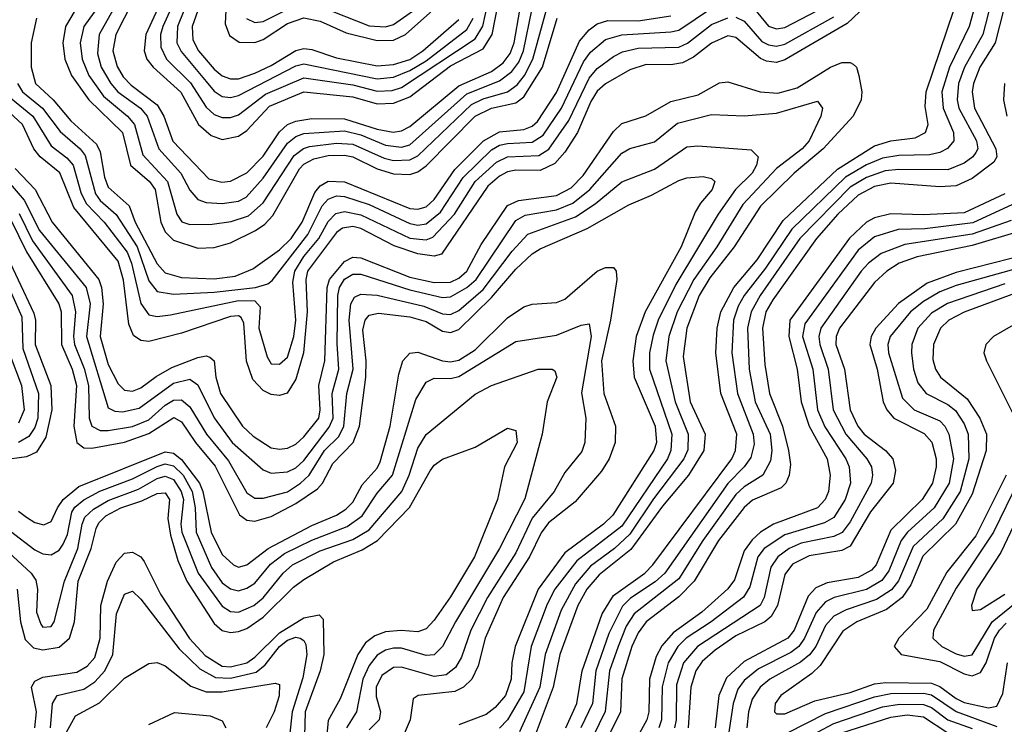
# Model space of a CAD drawing. Header units: inches. Extents: x 501365 to 657855, y 482276 to 547543.
# Tile 727 of 957: x 601893 to 604308, y 526219 to 527947. Entities that reach past the tile are written whole.
import ezdxf

# ---------------------------------------------------------------- set-up
doc = ezdxf.new("R2010")
doc.units = ezdxf.units.IN
doc.header["$MEASUREMENT"] = 0
doc.layers.add('A6502', color=7, linetype='Continuous')

msp = doc.modelspace()

# ---------------------------------------------------------------- linework, layer by layer
at = {"layer": 'A6502', "color": 5}
for points, elevation in [([(604090, 528095.7), (603922.8, 527937.2), (603770, 527847.9), (603750, 527841.6), (603724.9, 527844.9), (603710, 527851.5), (603650, 527903), (603630, 527906.8), (603590, 527889.1), (603545.6, 527854.4), (603519.3, 527840.7), (603490, 527836), (603430, 527836.4), (603390, 527824), (603330, 527789.3), (603310, 527771.8), (603294.2, 527745.8), (603261.4, 527670), (603230, 527622.2), (603205.6, 527594.4), (603170, 527576.9), (603110, 527577.6), (603090, 527573.4), (603070, 527563.1), (603041.3, 527538.7), (602928, 527372), (602910, 527366.5), (602870, 527372.4), (602811.8, 527391.8), (602730, 527434.8), (602710, 527439.8), (602684.7, 527435.3), (602670, 527424.5), (602598.6, 527330), (602594.6, 527310), (602598, 527230), (602588.8, 527130), (602570, 527065), (602549.1, 527030.9), (602530, 527025.4), (602510, 527027.8), (602490, 527037.2), (602464.8, 527064.8), (602449.2, 527109.2), (602442.5, 527202.5), (602436.5, 527216.5), (602430, 527220.5), (602410, 527218.7), (602290, 527177.7), (602210, 527158), (602190, 527159.8), (602172, 527172), (602160.3, 527200.3), (602147.8, 527307.8), (602134.5, 527354.5), (602025.8, 527485.8), (601991.5, 527571.5), (601943.5, 527610), (601927.9, 527630), (601899.7, 527690), (601833.5, 527750)], 3120), ([(602328, 528050), (602280, 527930), (602278.6, 527890), (602288.7, 527868.7), (602350, 527795.1), (602370, 527771.8), (602390, 527758.3), (602410, 527755.6), (602430, 527761.1), (602570, 527833.2), (602590, 527838.6), (602770, 527802), (602810, 527806.1), (602850, 527821.9), (602890, 527846.1), (602990, 527923), (603005.3, 527950)], 3360), ([(602356.5, 528043.5), (602315.8, 527930), (602317.6, 527897.6), (602331.8, 527870), (602370, 527825.2), (602390, 527809.3), (602410, 527801.4), (602430, 527801.7), (602470, 527815.6), (602510, 527834.3), (602570, 527871.2), (602590, 527876.1), (602610, 527873.9), (602670, 527853.4), (602770, 527833.2), (602810, 527836.6), (602850, 527848.7), (602882.3, 527870), (602970, 527947)], 3380), ([(602189.1, 528030), (602128.6, 527910), (602121.5, 527870), (602132, 527832), (602146.9, 527806.9), (602166.3, 527786.3), (602230, 527738.1), (602246.2, 527710), (602269, 527649), (602356.7, 527556.7), (602388.5, 527548.5), (602410, 527550.9), (602450, 527571.1), (602490, 527612.2), (602530, 527672), (602550, 527689.6), (602570, 527698.2), (602610, 527704.5), (602690, 527703.4), (602770, 527678), (602809.2, 527670.8), (602830, 527674), (602850, 527684.5), (602970, 527784.3), (603050, 527819.5), (603079.3, 527840.7), (603095.9, 527864.1), (603106, 527890), (603119.8, 527970)], 3280), ([(602256.9, 528030), (602202.4, 527910), (602197.9, 527870), (602205.2, 527850), (602220.4, 527830), (602288.6, 527768.6), (602331.5, 527690), (602363, 527663), (602390, 527653.3), (602430, 527661.4), (602450, 527674.9), (602505.5, 527734.5), (602590, 527769.4), (602710, 527757.5), (602770, 527740), (602810, 527741.8), (602850, 527757.7), (602950, 527833.9), (603030, 527875.5), (603052.1, 527910), (603067.7, 527990)], 3320), ([(602289.2, 528030), (602244.4, 527930), (602238.7, 527910), (602239.2, 527879.2), (602253.4, 527850), (602311.7, 527791.7), (602350, 527732.4), (602370, 527714.6), (602390, 527706.5), (602410, 527706.6), (602430, 527713.4), (602496.3, 527763.7), (602590, 527803.7), (602710, 527787.3), (602770, 527771.1), (602806.9, 527773.1), (602830, 527780.5), (603010, 527899.4), (603028.9, 527931.1), (603046.3, 528010)], 3340), ([(604250.1, 528030.1), (604222.4, 527930), (604173.8, 527830), (604155.5, 527770), (604158.3, 527730), (604184.1, 527670), (604184.5, 527650), (604168.9, 527631.1), (604150, 527621.1), (604125, 527615), (604050, 527613.5), (604010, 527607.3), (603970, 527590.5), (603919.2, 527560.8), (603786.9, 527433.1), (603722.9, 527337.1), (603670, 527270), (603655.7, 527244.3), (603644.3, 527210), (603640.1, 527130), (603653.6, 527030), (603692.2, 526930), (603694.4, 526905.6), (603686.5, 526873.5), (603670.1, 526850), (603630, 526809.7), (603476, 526590), (603452, 526568), (603391.6, 526528.4), (603371.5, 526508.5), (603338.5, 526441.5), (603306.3, 526350), (603297.9, 526270), (603269.3, 526210)], 3140), ([(602107.8, 528010), (602050.4, 527929.6), (602041.6, 527890), (602046.1, 527850), (602062.8, 527810), (602098.9, 527758.9), (602157, 527710), (602174.2, 527690), (602195.4, 527615.4), (602255.8, 527550), (602278.2, 527470), (602290.9, 527450.9), (602310, 527444.5), (602365.5, 527445.5), (602412.1, 527452.1), (602454.3, 527465.7), (602490, 527497.9), (602566.3, 527613.7), (602589.2, 527630.8), (602604, 527636), (602670, 527644.3), (602710, 527641.1), (602787, 527607), (602810, 527601.7), (602850, 527603), (602870, 527612.7), (603001.4, 527738.6), (603030, 527753), (603090, 527770), (603113.1, 527786.9), (603131.3, 527810), (603152, 527850), (603185.8, 527974.2)], 3240), ([(602143.7, 528010), (602087.5, 527910), (602083.8, 527863.8), (602093.2, 527830), (602116.7, 527790), (602133.3, 527770), (602188.9, 527730), (602206, 527710), (602234.4, 527630), (602287.9, 527570), (602310, 527528.6), (602330, 527506), (602350, 527498.7), (602390, 527495.9), (602430, 527501.9), (602448.3, 527511.7), (602490, 527558.1), (602550, 527643.5), (602570, 527660.3), (602590, 527667.9), (602690, 527674), (602730, 527664.1), (602790, 527638.8), (602830, 527634.4), (602850, 527640.2), (602990, 527764.5), (603070, 527796.6), (603100.5, 527819.5), (603117.1, 527842.9), (603129.1, 527870), (603149.4, 527970)], 3260), ([(603685.3, 527985.3), (603730, 527930.9), (603750, 527924.6), (603770, 527927.2), (603910, 528001.4)], 3160), ([(601887.3, 527790), (601899.9, 527770), (601948.7, 527730), (601992.2, 527672.2), (602041.2, 527630), (602053.7, 527613.7), (602079.3, 527519.3), (602090, 527503.5), (602129.2, 527469.2), (602181, 527390), (602210, 527306.5), (602230, 527280.6), (602270, 527273.5), (602370, 527278.7), (602471.2, 527290), (602501.3, 527298.7), (602512.7, 527307.3), (602599.9, 527420.1), (602635.1, 527490), (602650, 527507), (602670, 527514.4), (602690, 527513), (602750, 527493.8), (602850, 527446.6), (602870, 527443.2), (602890, 527446.2), (602925.6, 527474.4), (602980.6, 527559.4), (603050, 527627.7), (603070, 527639), (603090, 527643.4), (603150, 527646.1), (603176.8, 527663.2), (603222.5, 527730), (603276.3, 527843.7), (603293.2, 527866.8), (603330, 527898.1), (603370.1, 527909.9), (603490, 527916.5), (603510, 527921.3), (603590, 527974.9)], 3160), ([(602398.5, 527970), (602396.6, 527936.6), (602407.5, 527907.5), (602431.4, 527891.4), (602470, 527890.7), (602490, 527898.4), (602550, 527937.1), (602590, 527951.1), (602630, 527943), (602694.2, 527914.2), (602770, 527895.7), (602810, 527896.5), (602839.7, 527910), (602928.7, 527990)], 3420), ([(602449.2, 527949.2), (602470, 527939.6), (602490, 527942.1), (602562.1, 527978)], 3440), ([(602630, 527978.9), (602750, 527931.4), (602790, 527929.1), (602810, 527934.8), (602889.5, 527990.5)], 3440), ([(604276.6, 527990), (604255.9, 527910), (604211, 527830), (604196.2, 527790), (604192.7, 527750), (604197, 527730), (604240.5, 527650), (604243.4, 527630), (604238.8, 527621.2), (604231.4, 527610), (604210, 527594.5), (604170, 527578.2), (604050, 527579.6), (604015.9, 527575.9), (603970, 527559.8), (603930, 527535.9), (603806.9, 527410), (603709.6, 527270), (603687.2, 527230), (603678.5, 527190), (603682.8, 527090), (603697.4, 527010), (603734, 526930), (603738.5, 526890), (603735.2, 526864.8), (603716, 526830), (603670, 526801.4), (603650, 526782.4), (603568.8, 526670), (603510, 526575.9), (603400.8, 526490), (603380.7, 526459.3), (603360.8, 526410), (603340.2, 526350), (603329.4, 526250.6), (603300, 526190)], 3160), ([(604307, 527973), (604286, 527890), (604248.2, 527830), (604232.8, 527790), (604229.9, 527769.9), (604235.3, 527730), (604287.8, 527630), (604290, 527610), (604282.6, 527597.4), (604230, 527556.9), (604190, 527539.3), (604150, 527537.2), (604030, 527545.9), (603990, 527537.9), (603950, 527516.5), (603900.4, 527470), (603847.6, 527410), (603740.2, 527259.8), (603723.4, 527230), (603715.5, 527190), (603721, 527101), (603732.1, 527030), (603764.1, 526950), (603779.1, 526890), (603784, 526856), (603781, 526830), (603772.5, 526810), (603761.1, 526798.9), (603691.1, 526768.9), (603670, 526750.5), (603607.5, 526670), (603547.8, 526570), (603510, 526531.8), (603430, 526470), (603410, 526443.7), (603394.8, 526410), (603370.5, 526330.5), (603366.6, 526250), (603335.2, 526184.8)], 3180), ([(601870, 527755.2), (601924.9, 527710), (601970, 527637.5), (602008.2, 527608.2), (602024.2, 527590), (602042.9, 527522.9), (602055.9, 527495.9), (602099.9, 527450), (602156.3, 527376.3), (602167.2, 527350), (602190, 527250.7), (602210, 527222.9), (602230, 527219), (602263, 527223), (602430, 527258), (602470, 527257), (602482.7, 527242.7), (602480, 527190), (602500, 527120.1), (602510, 527103.1), (602530, 527102.4), (602550, 527119.2), (602565.4, 527170), (602570, 527210), (602563.2, 527303.2), (602568.1, 527330), (602590, 527366.4), (602626.6, 527410), (602650, 527451.6), (602668.9, 527471.1), (602690, 527476.3), (602730, 527468.2), (602850, 527411.1), (602890, 527406.5), (602906.7, 527413.3), (602959.5, 527470), (603010, 527549.8), (603062.6, 527597.4), (603090, 527610.5), (603166.4, 527613.6), (603191.1, 527628.9), (603240.5, 527699.5), (603290, 527803.5), (603310, 527827.3), (603350, 527856.1), (603372, 527868), (603410, 527876.6), (603510, 527879.3), (603531.1, 527888.9), (603590, 527934.5), (603630, 527951.2)], 3140), ([(601934.5, 527950), (601920.9, 527890), (601920.9, 527830), (601931.7, 527790), (601974.7, 527750), (602018.7, 527698.7), (602081.1, 527641.1), (602090, 527622.6), (602100.6, 527560.6), (602110, 527536.4), (602161.2, 527490), (602176.1, 527450), (602230, 527348.3), (602250, 527326.2), (602290, 527314.9), (602370, 527311.3), (602421.8, 527318.2), (602464.5, 527335.5), (602530, 527382.1), (602559.3, 527410), (602586.1, 527450), (602616.7, 527523.3), (602630, 527539.7), (602650, 527551.1), (602690, 527549.5), (602850, 527483.6), (602870, 527481.9), (602890, 527487.6), (602910, 527505.7), (602960.6, 527579.4), (603030.4, 527650), (603070, 527671.5), (603130, 527677.2), (603150, 527685.7), (603162.9, 527697.1), (603210, 527768.5), (603266.2, 527893.8), (603290, 527921.8), (603310, 527936.9), (603335.4, 527944.6), (603410, 527943.9), (603490, 527956.3)], 3180), ([(602029.2, 527970), (602005.2, 527930), (601998.7, 527890), (602003.9, 527850), (602019.9, 527810), (602062.8, 527750), (602145.3, 527670), (602165.1, 527590), (602211, 527550), (602225.4, 527530), (602239.2, 527450), (602250, 527426.3), (602270, 527406.2), (602330, 527386.6), (602370, 527387.7), (602410, 527399.8), (602471.8, 527430), (602494.6, 527445.4), (602513.8, 527466.2), (602579.3, 527580.7), (602590, 527592.3), (602614.2, 527605.8), (602650, 527613.5), (602690, 527614.6), (602710.5, 527610.5), (602770, 527581.2), (602810, 527568.4), (602850, 527566.7), (602870, 527573.8), (602890, 527588.5), (603010, 527710.2), (603050, 527730), (603110, 527742.4), (603130, 527757.6), (603175.5, 527830), (603211.9, 527950)], 3220), ([(603232.6, 526210), (603259.4, 526270), (603272.7, 526350), (603321.5, 526490), (603350, 526535.1), (603426.8, 526590), (603446.6, 526610), (603640.1, 526870), (603649.4, 526890), (603652.1, 526930), (603613.1, 527030), (603600.7, 527130), (603604.2, 527190), (603613.1, 527230), (603644.8, 527290), (603702.1, 527357.9), (603765.9, 527454.1), (603899.5, 527580.5), (603990, 527637.2), (604030, 527649.6), (604090, 527657.1), (604115.1, 527670), (604121.6, 527690), (604114, 527734), (604116.7, 527770), (604184.7, 527970)], 3120), ([(603650, 527953), (603670, 527942.9), (603713.4, 527893.4), (603730, 527884.7), (603750, 527882.1), (603770, 527886.8), (603890, 527953.5)], 3140), ([(601882.1, 527582.1), (601931.2, 527530), (601972.3, 527450), (602086.7, 527310), (602093.9, 527290), (602098, 527250), (602090.2, 527170), (602110, 527101.2), (602134.1, 527054.1), (602150, 527038.1), (602170, 527036), (602190, 527044.3), (602227.8, 527072.2), (602266.5, 527093.5), (602330, 527118.5), (602350, 527122.4), (602359.5, 527119.5), (602370, 527110), (602374, 527070), (602385.5, 527030), (602439.6, 526950), (602465.6, 526925.6), (602510, 526896.8), (602530, 526893.3), (602550, 526896.4), (602570, 526906.1), (602590, 526924.1), (602626.9, 526970), (602630.3, 526990), (602627, 527050), (602641.5, 527110), (602647.1, 527290), (602653, 527310), (602690, 527353.4), (602710, 527364.4), (602730, 527363.1), (602850, 527315.7), (602910, 527302.5), (602950, 527303.5), (602970, 527313.2), (602989.7, 527330.3), (603024.9, 527395.1), (603089.3, 527490.7), (603116.4, 527503.6), (603210, 527515.3), (603245.9, 527534.1), (603275.4, 527564.6), (603350, 527672.8), (603370, 527692.5), (603428.7, 527711.3), (603490, 527746.2), (603557.4, 527762.6), (603610, 527792.1), (603630, 527794.1), (603709.6, 527769.6), (603753.1, 527766.9), (603800, 527779.9), (603882.2, 527830), (603910, 527841.8), (603930, 527842.1), (603937.9, 527837.9), (603945.6, 527830), (603951.9, 527810), (603959.3, 527770), (603957.2, 527750), (603937.9, 527710), (603863.7, 527630), (603793.2, 527570), (603710.4, 527489.6), (603646, 527390), (603586.1, 527313.9), (603559.7, 527270), (603529.8, 527190), (603520.9, 527120.9), (603537.8, 527010), (603574.9, 526930), (603571.6, 526890), (603534, 526830), (603470, 526753.9), (603392.5, 526647.5), (603314.9, 526585.1), (603284.1, 526550), (603262.3, 526510), (603218, 526390), (603201.3, 526310), (603150, 526172.7)], 3080), ([(604309.3, 527790), (604306.6, 527750), (604314.7, 527710)], 3220), ([(601865, 527550), (601903.8, 527503.8), (601941.6, 527430), (602056.2, 527290), (602065.5, 527250), (602057.1, 527170), (602110, 526995.2), (602126.6, 526986.6), (602145.3, 526985.3), (602186.2, 526993.9), (602270, 527055.5), (602310, 527065.1), (602330, 527051.1), (602370, 526970.5), (602414.5, 526910), (602490, 526842.8), (602510, 526834.5), (602550, 526838.1), (602570, 526847.9), (602590, 526866.2), (602652.1, 526947.9), (602661.6, 526970), (602659.6, 527030), (602676.2, 527090), (602671.5, 527151.5), (602673.1, 527270), (602677.8, 527290), (602690, 527310.5), (602710, 527323.1), (602730, 527322.8), (602850, 527284), (602930, 527265.3), (602950, 527267.3), (602989.9, 527290.1), (603012.5, 527310), (603110, 527454), (603132.8, 527467.2), (603210, 527480.5), (603250, 527497.1), (603291.9, 527530), (603370, 527619.2), (603390, 527631.1), (603450, 527647.5), (603506.8, 527693.2), (603590, 527714.4), (603670, 527711.3), (603750, 527717.3), (603850, 527746.5), (603862.1, 527730), (603858.2, 527710), (603829.4, 527650), (603812.4, 527630), (603750, 527581.8), (603666.8, 527493.2), (603603, 527390), (603547.1, 527310), (603506.2, 527230), (603485.6, 527170), (603478.2, 527110), (603501.1, 527010), (603532.8, 526930), (603532, 526892), (603522.2, 526870), (603448.2, 526771.8), (603390, 526685.3), (603352.4, 526650), (603293, 526607), (603256.2, 526563.8), (603221.2, 526498.8), (603181.8, 526390), (603168.7, 526310), (603119.4, 526200.6)], 3060), ([(601891.6, 527471.6), (601924.1, 527404.1), (602021.8, 527270), (602030, 527230), (602024.7, 527170), (602027.6, 527150), (602051.2, 527091.2), (602062, 527050), (602063.2, 526970), (602069.9, 526949.9), (602090, 526939.8), (602110, 526939.3), (602170, 526948.8), (602210, 526965.8), (602250, 527001.5), (602270, 527013.4), (602290, 527014.8), (602310, 526997.1), (602350.9, 526930), (602404.8, 526864.8), (602450, 526786.6), (602470, 526773.7), (602490, 526773.3), (602550, 526789.4), (602582.1, 526810), (602602.8, 526830), (602641.1, 526890), (602675.5, 526924.5), (602687.9, 526950), (602695.4, 527030), (602710.8, 527090), (602700.9, 527210), (602705.2, 527250), (602714, 527266), (602730, 527274), (602770, 527271.2), (602884, 527244), (602930, 527225.4), (602950, 527223.8), (602970, 527233.8), (603030, 527285.5), (603101, 527379), (603139.6, 527420.4), (603256.6, 527463.4), (603304.9, 527495.1), (603370, 527549.4), (603450, 527580.5), (603530, 527634.8), (603557, 527637), (603687.3, 527627.3), (603704.6, 527610), (603700.5, 527590), (603689.8, 527570), (603649.3, 527530.7), (603606.2, 527470), (603502.5, 527297.5), (603459.6, 527210), (603446.7, 527173.4), (603438.4, 527130), (603437.9, 527090), (603492.9, 526930), (603490.7, 526890), (603481.9, 526870), (603370, 526705.2), (603259.9, 526620.1), (603205.8, 526550), (603186.7, 526513.3), (603147.8, 526410), (603130, 526298.8), (603090, 526230.3), (603070, 526209.7)], 3040), ([(601870, 527457.8), (601910, 527377.8), (601988.8, 527250), (601994.8, 527230), (601995.3, 527150), (602021.4, 527090), (602032.4, 527050), (602025.9, 526950), (602032.7, 526910), (602050, 526896.8), (602070, 526896.1), (602150, 526910.4), (602210, 526931.8), (602271.1, 526971.1), (602290, 526960.7), (602324.1, 526910), (602372.1, 526852.1), (602432.5, 526732.5), (602450, 526719.8), (602470, 526716.8), (602510, 526728.3), (602570, 526760), (602623.6, 526796.4), (602636.2, 526810), (602661.5, 526858.5), (602710.8, 526910), (602726.3, 526950), (602741.9, 527070), (602742.8, 527110), (602734.9, 527185.1), (602740.1, 527210), (602750, 527222.4), (602773, 527227), (602850, 527217.9), (602890, 527206.3), (602930, 527183), (602950, 527180), (602970, 527187.2), (603050, 527265.3), (603110, 527335.1), (603150, 527372.4), (603170, 527384.8), (603285, 527435), (603387.2, 527492.8), (603443.3, 527516.7), (603510, 527552.6), (603530, 527559), (603570, 527562.1), (603590, 527557.5), (603598, 527550), (603592, 527530), (603563.1, 527496.9), (603550, 527474.5), (603515.6, 527390), (603427.2, 527230), (603405.2, 527170), (603396.9, 527110), (603400.4, 527070), (603451.9, 526950), (603455, 526910), (603448.9, 526890), (603347.8, 526732.2), (603324.9, 526710), (603230, 526639.3), (603164.8, 526550), (603108.4, 526410), (603100.2, 526370), (603098.9, 526330), (603084.5, 526290), (603059.7, 526260.3), (603037.2, 526242.8), (602970, 526217.5)], 3020), ([(604310, 527519.5), (604210, 527473.3), (604110, 527468), (604030, 527471), (603990, 527461), (603970, 527450.2), (603929, 527411), (603782.3, 527210), (603779.8, 527170), (603800.2, 527090), (603810.4, 527010), (603830.1, 526950.2), (603873.7, 526870), (603881.4, 526830), (603877.5, 526790), (603868.9, 526770), (603850, 526750), (603742.6, 526710), (603710.1, 526690), (603690, 526671.6), (603670, 526644.6), (603646.5, 526573.5), (603630, 526550.9), (603566.3, 526493.7), (603496.4, 526443.6), (603468.6, 526411.4), (603454.6, 526385.4), (603437.8, 526330), (603436.1, 526250), (603431.3, 526230), (603399, 526170)], 3220), ([(604350, 527503.4), (604231.1, 527448.9), (604113.5, 527433.5), (604048.1, 527431.9), (603990, 527414.6), (603950, 527381.9), (603818.8, 527201.2), (603813.2, 527170), (603838.5, 527090), (603850.4, 526990), (603868.1, 526948.1), (603919.6, 526870), (603927.9, 526850), (603930.8, 526810), (603918.1, 526770), (603890, 526725.9), (603867.2, 526712.8), (603770, 526683.5), (603719.5, 526650), (603704.1, 526630), (603684, 526556), (603668.9, 526531.1), (603589.6, 526470.4), (603527.9, 526430), (603507.8, 526410), (603483.6, 526370), (603469.1, 526310.9), (603467.8, 526230), (603460.6, 526210)], 3240), ([(604325.7, 527454.3), (604230, 527420.6), (604064.5, 527395.5), (604006.7, 527373.3), (603975.1, 527350), (603957.4, 527330), (603858.3, 527190), (603853.3, 527170), (603855.6, 527150), (603876.6, 527090), (603888.7, 526990), (603919.7, 526930), (603971, 526870), (603982.5, 526850), (603985.4, 526830), (603981.9, 526810), (603930, 526715.4), (603910.4, 526689.6), (603890, 526679.3), (603810, 526662.8), (603781, 526650), (603752.6, 526630), (603735.9, 526604.1), (603719, 526530), (603709.4, 526510), (603555.8, 526410), (603521.4, 526370), (603504.2, 526315.8), (603503.4, 526230), (603499, 526210)], 3260), ([(604350, 527428.8), (604230, 527393), (604094.7, 527365.3), (604050.3, 527349.7), (604020.1, 527330), (603990, 527302.6), (603904.3, 527190), (603895.8, 527170), (603895.2, 527150), (603916.2, 527090), (603930.3, 526990), (603949.4, 526950), (603965, 526930), (604016.7, 526890), (604035.1, 526870), (604041.4, 526841.4), (604035.7, 526810), (603980.1, 526739.9), (603930, 526655.4), (603910, 526644.9), (603830, 526632.2), (603788.6, 526611.4), (603770, 526586), (603751.7, 526510), (603736.9, 526483.1), (603721.3, 526470), (603650, 526435.9), (603599.1, 526400.9), (603567, 526373), (603551.5, 526350), (603539.1, 526310), (603532.9, 526210)], 3280), ([(601820.9, 527390), (601898, 527218), (601900.4, 527140.4), (601939, 527030), (601937.5, 526970), (601930, 526946.7), (601915.5, 526924.5), (601890.2, 526909.8)], 2960), ([(601850.5, 527390.5), (601927.3, 527227.3), (601931.9, 527210), (601930.8, 527150), (601969.2, 527050), (601971.6, 526990), (601956.9, 526923.1), (601934, 526886), (601910, 526875), (601850, 526866.8)], 2980), ([(604370, 527372.7), (604190, 527327.2), (604119, 527301), (604049.3, 527250.7), (603993.3, 527190), (603982.1, 527170), (603978.2, 527150), (603996.4, 527090), (604011, 527010), (604020.2, 526990), (604037.4, 526970), (604112.1, 526932.1), (604130.8, 526910.9), (604141.4, 526870), (604141.4, 526850), (604132, 526810), (604106.9, 526770), (604030, 526695.4), (603993.9, 526610), (603982.8, 526597.2), (603950, 526579.2), (603874.1, 526565.9), (603846.3, 526553.7), (603827.2, 526532.8), (603792.8, 526450), (603777.3, 526430), (603670, 526373.4), (603627, 526333), (603608.4, 526290), (603598.9, 526210)], 3320), ([(604390, 527350.6), (604190, 527295.3), (604150, 527279.1), (604110, 527256), (604078, 527230), (604028.8, 527170), (604022.7, 527150), (604024.7, 527130), (604058.4, 527018.4), (604087.5, 526990), (604150, 526963), (604162.6, 526950), (604172.7, 526930), (604183.5, 526870), (604173, 526810), (604136.5, 526750), (604070.8, 526690), (604055.5, 526670), (604025, 526595), (604008.2, 526571.8), (603970.1, 526549.8), (603890.8, 526530), (603870, 526519.2), (603846.8, 526493.2), (603818.6, 526430), (603804.5, 526410), (603785, 526395), (603705.1, 526354.9), (603670, 526326.2), (603655.1, 526304.9), (603643.2, 526270), (603628, 526168)], 3340), ([(601890, 526741.6), (601910, 526726.9), (601930, 526714.1), (601952.2, 526707.8), (601970, 526716.3), (601985.3, 526750), (601999.8, 526770), (602038.3, 526801.7), (602250, 526886.8), (602270, 526883.6), (602290, 526868.5), (602333.9, 526810), (602342.2, 526790), (602362.4, 526690), (602390, 526635.7), (602417.1, 526610), (602430, 526604.7), (602450, 526609.7), (602502.1, 526650), (602610, 526706.4), (602670, 526731.8), (602693.4, 526746.6), (602710, 526764), (602733.5, 526806.5), (602770, 526847.3), (602777.4, 526862.6), (602802, 526950), (602822.7, 527077.3), (602832.6, 527110), (602850, 527129.1), (602870, 527131.1), (602930, 527110.2), (602950, 527108), (602970, 527112.2), (603010, 527137.1), (603090, 527215.5), (603130, 527242.7), (603150, 527248.9), (603210, 527253.3), (603230, 527261.1), (603309.9, 527330), (603330, 527339.3), (603350, 527339.2), (603356.3, 527330), (603358.1, 527310), (603342.7, 527210), (603320, 527110), (603326.3, 527030), (603355, 526950), (603353.8, 526910), (603339.4, 526870), (603320.5, 526839.5), (603255.8, 526764.1), (603190, 526712.8), (603171.9, 526688.1), (603143.7, 526630), (603079, 526530), (603035.1, 526430), (603017.5, 526362.5), (603002.2, 526330), (602981.5, 526310), (602960.2, 526299.8), (602870.4, 526290), (602858.5, 526281.5), (602850.8, 526230), (602833.7, 526190)], 2980), ([(604310, 527299.4), (604169.4, 527250.6), (604130, 527226.8), (604096.4, 527190), (604081.4, 527150), (604080.5, 527130), (604085.4, 527090), (604096.5, 527056.5), (604116.6, 527030), (604170, 527003.5), (604188.8, 526988.8), (604210, 526956), (604219.9, 526930), (604221.8, 526870), (604200.4, 526790), (604157.4, 526722.6), (604085.1, 526654.9), (604049.1, 526571), (604031.6, 526548.4), (603995.3, 526524.7), (603920.2, 526499.8), (603890, 526483.8), (603870, 526460.9), (603845.7, 526410), (603830.9, 526389.1), (603808.7, 526371.3), (603733.6, 526330), (603709.2, 526310), (603690, 526281), (603681, 526250), (603677.2, 526210)], 3360), ([(604326.9, 527273.1), (604210, 527229.3), (604172.3, 527210), (604151.8, 527190), (604134.9, 527150), (604133.5, 527113.5), (604139.5, 527090), (604152, 527070), (604217.2, 527017.2), (604248.5, 526970), (604264.5, 526930), (604263.7, 526890), (604230, 526783.5), (604188.5, 526710), (604108.4, 526631.6), (604078.8, 526561.2), (604057.5, 526530), (604019.3, 526500.7), (603947, 526470), (603912.4, 526447.6), (603856.5, 526363.5), (603836.1, 526343.9), (603760.1, 526290), (603746.3, 526270), (603744.7, 526250), (603750, 526244.3), (603770, 526244.3), (603843.5, 526276.5), (603930, 526296.6), (603990, 526318.3), (604018.2, 526321.8), (604130, 526319.7), (604150, 526311.9), (604190, 526281.9), (604210, 526272.4), (604270, 526259.7), (604290, 526263.5), (604305.2, 526294.8), (604316.5, 526370)], 3380), ([(601870, 526692.3), (601930, 526646.5), (601950, 526637.3), (601970, 526634.4), (601990, 526645.8), (601999.5, 526660.5), (602010, 526684.1), (602020.9, 526739.1), (602028.3, 526751.7), (602050, 526769.2), (602089.4, 526790.6), (602170, 526820.7), (602230, 526851.1), (602250, 526857.7), (602270, 526852.8), (602293.8, 526830), (602315.8, 526790), (602323.7, 526750), (602326.2, 526690), (602363.4, 526603.4), (602390, 526565.8), (602410, 526551.1), (602430, 526546.6), (602450, 526552.5), (602470, 526565.2), (602508.5, 526611.5), (602542.3, 526637.7), (602610, 526670.7), (602696.1, 526703.9), (602733.5, 526730), (602770, 526785.8), (602807.9, 526830), (602864.9, 527015.1), (602890, 527057.8), (602910, 527067.9), (602950, 527067.2), (602970, 527071.8), (603110, 527157.3), (603210, 527172.8), (603270, 527197.6), (603290, 527200.6), (603295.1, 527170), (603271.6, 527031.6), (603282.1, 526970), (603279.1, 526910), (603272.1, 526887.9), (603230, 526836.5), (603204.4, 526790), (603150, 526724.6), (603110, 526639.4), (603040.3, 526530), (602999.8, 526450), (602976.7, 526383.3), (602961.9, 526358.1), (602939.5, 526340.5), (602910, 526336.1), (602830, 526358.8), (602810, 526358.1), (602781.5, 526338.5), (602767.1, 526310), (602767.1, 526287.1), (602778, 526250), (602775.1, 526230), (602750, 526205.7)], 2960), ([(604351.5, 527210), (604282.1, 527170), (604263, 527150), (604258.2, 527130), (604265.2, 527110), (604345.2, 526950)], 3420), ([(601867.5, 527130), (601897, 527050), (601904.2, 526990), (601890, 526957.3)], 2940), ([(601821.3, 526681.3), (601920.7, 526590), (601932.8, 526572.8), (601936.7, 526550), (601934.3, 526494.3), (601944.8, 526464.8), (601950, 526457.5), (601970, 526458.9), (601977.2, 526470), (602002.9, 526570), (602035.5, 526650), (602045.8, 526710), (602052.9, 526727.1), (602073.6, 526746.4), (602110, 526767.6), (602184.4, 526795.6), (602230, 526822.1), (602250, 526827.7), (602270, 526819.1), (602289, 526790), (602294.8, 526770), (602288.3, 526710), (602291.1, 526690), (602330.8, 526590), (602390, 526508.5), (602410, 526495.6), (602430, 526493.9), (602467.2, 526510), (602490, 526529), (602539, 526590), (602562, 526610), (602630, 526644.4), (602710, 526672.3), (602750, 526695.9), (602830.6, 526790), (602848.8, 526830), (602870, 526896.2), (602890, 526929.6), (603010, 527028.2), (603050, 527049.5), (603164.7, 527090), (603199.5, 527090), (603206.1, 527086.1), (603211, 527070), (603187, 527010), (603174.9, 526930), (603131.9, 526771.9), (603070, 526650), (602962.3, 526470), (602930.6, 526409.4), (602910, 526389.3), (602890, 526387.6), (602830, 526405.6), (602810, 526405.9), (602790, 526400.4), (602770, 526388.2), (602750, 526363), (602734.8, 526330), (602718.8, 526250), (602694.8, 526210)], 2940), ([(601886.7, 526550), (601895, 526470), (601906.7, 526426.6), (601926.8, 526406.8), (601950, 526401.5), (601990, 526408), (602015.1, 526430), (602027.6, 526470), (602036.5, 526570), (602068.5, 526650), (602080.5, 526699.5), (602087.1, 526712.9), (602104.3, 526730), (602141.3, 526750), (602192.9, 526767.1), (602230, 526785.3), (602250, 526786.2), (602260.6, 526770), (602256.3, 526723.7), (602262.7, 526682.7), (602280.6, 526620.6), (602303.1, 526570), (602370, 526466.1), (602390, 526448.9), (602410, 526444.1), (602430, 526446.2), (602450, 526453.8), (602490, 526482), (602564.8, 526555.2), (602590, 526574.3), (602662.6, 526617.4), (602733.1, 526646.9), (602770.7, 526669.3), (602849.1, 526750.9), (602899.7, 526840.3), (602910, 526854.6), (602930, 526869.1), (603010, 526898.6), (603090, 526945), (603110, 526939.1), (603113, 526910), (603082.7, 526850), (603065.2, 526770), (603008.6, 526630), (602950, 526531.8), (602910, 526474.2), (602890, 526453.1), (602870, 526446.1), (602829.1, 526449.1), (602790, 526445.5), (602764.4, 526435.6), (602741.6, 526418.4), (602722.1, 526390), (602678.8, 526281.2), (602650, 526228), (602646.4, 526193.6)], 2920), ([(604313.3, 526830), (604238.7, 526681.3), (604167.8, 526592.2), (604118.8, 526501.2), (604050.1, 526430), (604038.5, 526410), (604055.6, 526390), (604150, 526373.4), (604210, 526342.9), (604230, 526337.9), (604250, 526346.1), (604264.2, 526370), (604284.5, 526430), (604296.9, 526450), (604313.2, 526466.8)], 3420), ([(604343.7, 526816.3), (604281.6, 526690), (604190, 526552.5), (604135.1, 526450), (604133.5, 526430), (604155.1, 526410), (604190, 526392.2), (604210, 526385.9), (604230, 526389.5), (604278.6, 526470), (604352.3, 526530)], 3440), ([(604370, 526788.4), (604299.6, 526640.4), (604241.2, 526550), (604227.9, 526510), (604230, 526498), (604250, 526500.9), (604310, 526538)], 3460), ([(601930.2, 526210), (601934.5, 526250), (601921.7, 526310), (601930, 526325.1), (601950, 526334.8), (602033.5, 526346.5), (602058.7, 526361.3), (602077.1, 526382.9), (602090.5, 526430), (602091.6, 526510), (602108.4, 526570), (602130, 526616.9), (602150, 526638.3), (602170, 526641.1), (602189.8, 526629.8), (602197.9, 526617.9), (602238.2, 526538.2), (602309.1, 526429.1), (602347.7, 526387.7), (602390, 526361.6), (602410, 526359.7), (602450, 526370), (602470, 526383.5), (602530, 526443.4), (602590, 526480), (602627.5, 526487.5), (602637.2, 526477.2), (602638.8, 526390), (602630.4, 526350), (602592.9, 526250), (602592, 526190)], 2880), ([(601968.6, 526210), (601973.6, 526270), (601985, 526290), (602050, 526304.9), (602077.1, 526322.9), (602101.5, 526350), (602121.3, 526390), (602130.3, 526490), (602150, 526538.3), (602170, 526545.3), (602190, 526525.9), (602284.1, 526404.1), (602335.1, 526355.1), (602373.5, 526333.5), (602410, 526332.5), (602473, 526347), (602495.2, 526364.8), (602530, 526410), (602550, 526425.4), (602570, 526432.5), (602581, 526430), (602590, 526424.9), (602594.9, 526414.9), (602597.5, 526390), (602587.2, 526332.8), (602561, 526250), (602555.2, 526190)], 2860), ([(601998.1, 526181.9), (602030, 526239.7), (602088.5, 526271.5), (602150, 526331.8), (602210, 526368.1), (602230, 526370.8), (602250, 526362), (602312.5, 526312.5), (602350, 526298.6), (602390, 526298.4), (602519.9, 526319.9), (602530, 526316.3), (602529.1, 526289.1), (602517.2, 526250), (602497.2, 526210)], 2840), ([(603730, 526174.3), (603870, 526245.6), (603990, 526286.3), (604030, 526294.3), (604110, 526295.4), (604130, 526291), (604190, 526250.3), (604290, 526214)], 3360), ([(603730, 526135.8), (603890, 526221.1), (604010, 526261.7), (604051.3, 526268.7), (604110, 526267.8), (604130, 526260.1), (604170, 526229.9), (604230, 526209)], 3340), ([(602210, 526218.5), (602272.4, 526247.6), (602360.1, 526240.1), (602390, 526227.2), (602398.6, 526210)], 2820), ([(603910, 526198.1), (604030, 526236.7), (604070, 526242.3), (604110, 526237.4), (604170, 526198.1)], 3320)]:
    msp.add_lwpolyline(points, dxfattribs=dict(at, elevation=elevation))

doc.saveas('drawing.dxf')
